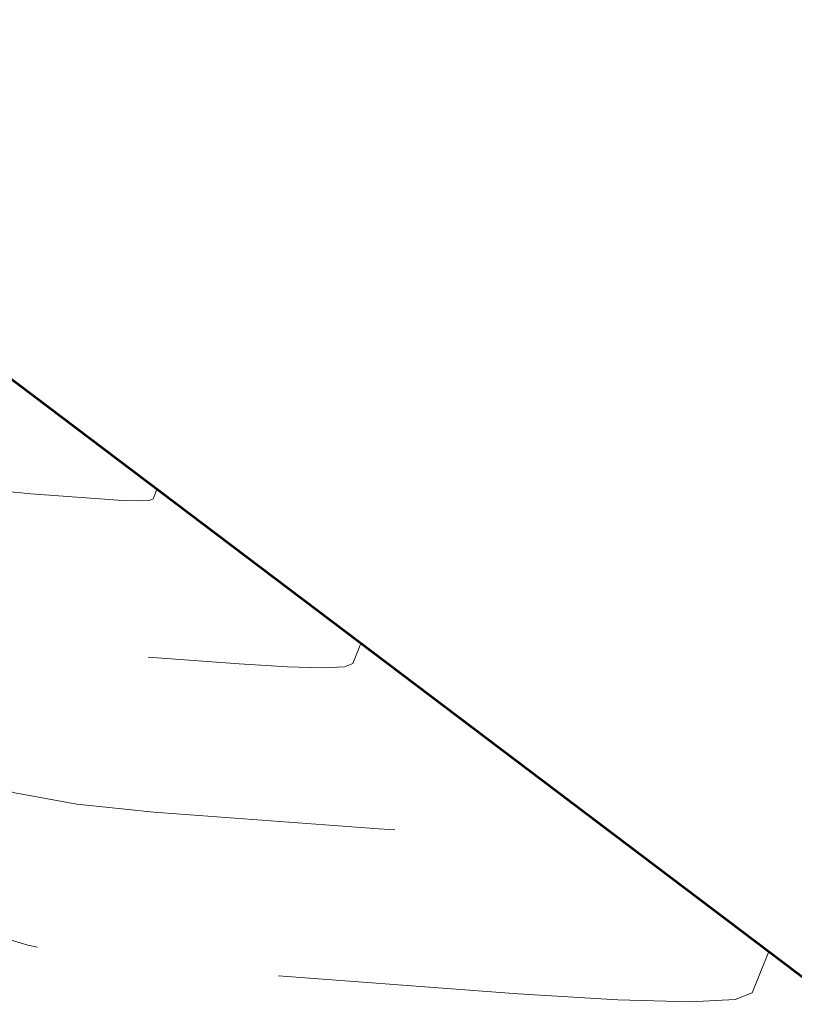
# Model space of a CAD drawing. Extents: x 1926935 to 1928139, y 199322 to 200300.
# Tile 597 of 656: x 1927269 to 1927287, y 200217 to 200239. Entities that reach past the tile are written whole.
import ezdxf

# ---------------------------------------------------------------- set-up
doc = ezdxf.new("R2010")
doc.units = 0
doc.header["$MEASUREMENT"] = 0
doc.linetypes.add('DGN Style 3', pattern=[19.64306890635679, 14.03076350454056, -5.612305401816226])
doc.layers.add('DT_X_Contour_Minor', color=136, linetype='DGN Style 3', lineweight=0)
doc.layers.add('DT_X_Terrain_Ground_Line', color=92, linetype='DGN Style 3', lineweight=13)
doc.layers.add('SV_X_Terrain_Boundary', color=7, linetype='Continuous', lineweight=53, plot=False)

# ---------------------------------------------------------------- blocks, each defined once
blk = doc.blocks.new('*U2117', base_point=(1927600.1255, 199832.7095, 682.6088333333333))
at = {"layer": 'DT_X_Contour_Minor', "flags": 128}
for points, elevation in [([(1927241.07163206, 200235.6796653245), (1927247.581669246, 200231.1306493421), (1927249.042009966, 200230.1384325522), (1927250.63301619, 200229.1113604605), (1927252.354687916, 200228.0494330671), (1927254.207025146, 200226.9526503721), (1927259.320811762, 200223.9814227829), (1927261.096808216, 200222.9305407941), (1927262.589457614, 200222.0063155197), (1927263.798759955, 200221.2087469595), (1927264.724715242, 200220.5378351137), (1927266.816133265, 200218.9176124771), (1927267.830626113, 200218.361497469), (1927269.305541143, 200217.9083194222), (1927271.240878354, 200217.5580783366), (1927273.636637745, 200217.3107742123), (1927280.639225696, 200216.7885458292), (1927282.947138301, 200216.6427970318), (1927284.618935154, 200216.5972219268), (1927285.654616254, 200216.6518205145), (1927286.054181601, 200216.8065927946), (1927286.434549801, 200217.7626020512)], 661.0000000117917), ([(1927248.034729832, 200234.6304221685), (1927252.868693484, 200231.2525953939), (1927253.953055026, 200230.5158346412), (1927255.134440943, 200229.7531924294), (1927256.412851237, 200228.9646687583), (1927257.788285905, 200228.1502636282), (1927261.585477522, 200225.9440080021), (1927262.904226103, 200225.163685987), (1927264.012578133, 200224.4774116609), (1927264.910533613, 200223.8851850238), (1927265.598092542, 200223.3870060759), (1927267.151054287, 200222.1839258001), (1927267.904355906, 200221.7709881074), (1927268.999539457, 200221.4344852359), (1927270.436604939, 200221.1744171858), (1927272.215552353, 200220.9907839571), (1927277.415254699, 200220.6030084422), (1927279.128972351, 200220.4947841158), (1927280.370348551, 200220.4609427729), (1927281.139383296, 200220.5014844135), (1927281.436076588, 200220.6164090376), (1927281.718515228, 200221.3262842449)], 662.0000000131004), ([(1927254.997827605, 200233.5811790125), (1927258.155717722, 200231.3745414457), (1927258.864100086, 200230.8932367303), (1927259.635865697, 200230.3950243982), (1927260.471014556, 200229.8799044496), (1927261.369546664, 200229.3478768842), (1927263.850143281, 200227.9065932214), (1927264.711643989, 200227.3968311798), (1927265.435698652, 200226.948507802), (1927266.022307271, 200226.5616230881), (1927266.471469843, 200226.2361770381), (1927267.485975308, 200225.4502391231), (1927267.978085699, 200225.1804787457), (1927268.693537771, 200224.9606510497), (1927269.632331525, 200224.790756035), (1927270.794466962, 200224.6707937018), (1927274.191283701, 200224.4174710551), (1927275.310806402, 200224.3467711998), (1927276.121761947, 200224.324663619), (1927276.624150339, 200224.3511483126), (1927276.817971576, 200224.4262252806), (1927277.002480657, 200224.8899664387)], 663.0000000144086), ([(1927261.960925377, 200232.5319358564), (1927263.442741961, 200231.4964874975), (1927263.775145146, 200231.2706388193), (1927264.137290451, 200231.036856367), (1927264.529177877, 200230.7951401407), (1927264.950807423, 200230.5454901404), (1927266.11480904, 200229.8691784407), (1927266.519061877, 200229.6299763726), (1927266.858819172, 200229.4196039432), (1927267.134080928, 200229.2380611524), (1927267.344847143, 200229.0853480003), (1927267.82089633, 200228.7165524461), (1927268.051815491, 200228.589969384), (1927268.387536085, 200228.4868168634), (1927268.828058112, 200228.4070948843), (1927269.37338157, 200228.3508034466), (1927270.967312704, 200228.2319336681), (1927271.492640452, 200228.1987582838), (1927271.873175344, 200228.1883844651), (1927272.108917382, 200228.2008122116), (1927272.199866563, 200228.2360415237), (1927272.286446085, 200228.4536486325)], 664.0000000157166)]:
    blk.add_lwpolyline(points, dxfattribs=dict(at, elevation=elevation))

msp = doc.modelspace()

# ---------------------------------------------------------------- linework, layer by layer
at = {"layer": 'SV_X_Terrain_Boundary'}
msp.add_polyline3d([(1927287.764, 200216.758, 660.718099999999), (1927268.117, 200231.6042999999, 664.8840999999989), (1927210.34, 200240.3105, 656.5865), (1927181.846, 200249.5810999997, 652.5667999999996), (1927151.07, 200261.2037000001, 649.204400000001), (1927120.815, 200273.6607000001, 645.570900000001), (1927104.216, 200282.4955999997, 643.792599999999), (1927091.039, 200265.4352000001, 631.0462999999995), (1927090.498999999, 200263.2564000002, 630.4184000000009), (1927098.401, 200254.247, 633.2192999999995), (1927098.021, 200253.149, 633.3174000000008), (1927094.717, 200243.9789000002, 633.695900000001), (1927088.924, 200234.7797000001, 633.3867999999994), (1927086.997, 200231.6572999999, 633.068599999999), (1927088.382, 200226.3624000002, 633.0774000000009), (1927089.439, 200221.3725, 633.083599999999), (1927088.356, 200212.413, 632.9352999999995), (1927085.111, 200200.9599000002, 632.8615999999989), (1927079.859, 200187.3332000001, 633.1527000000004), (1927073.421, 200174.3272999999, 633.5462000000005), (1927065.849, 200161.7834000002, 634.848599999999)], dxfattribs=at)

# ---------------------------------------------------------------- block references
at = {"layer": 'DT_X_Terrain_Ground_Line'}
msp.add_blockref('*U2117', (1927600.1255, 199832.7095, 682.6088333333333), dxfattribs=at)

doc.saveas('drawing.dxf')
